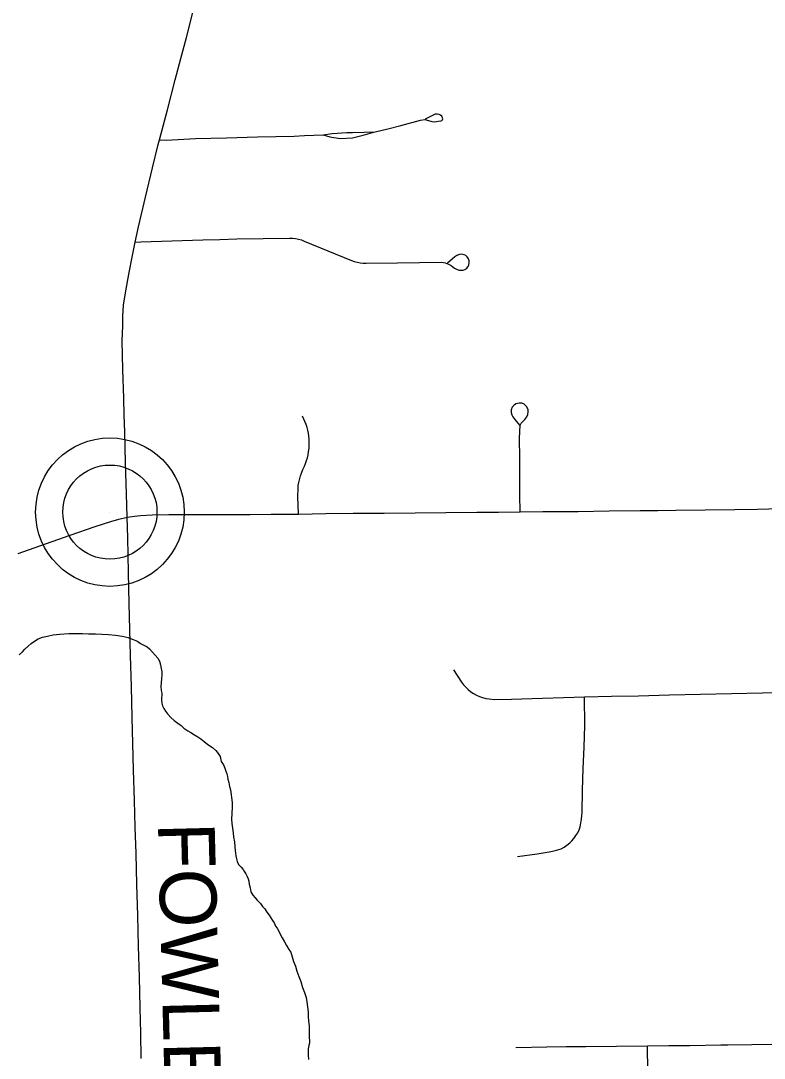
# Model space of a CAD drawing. Extents: x 103424 to 290657, y 38711 to 110967.
# Drawn here: x 130007 to 133964, y 88138 to 93661 of the extents above; entities that cross this region are included whole.
import ezdxf

# ---------------------------------------------------------------- set-up
doc = ezdxf.new("R2010")
doc.units = 0
for name, color, linetype in [('GM_X_County_Road', 7, 'Continuous'), ('GM_X_Minor_River', 7, 'Continuous'), ('GM_X_Township_Road', 7, 'Continuous'), ('GM_X_Township_Road_Text', 7, 'Continuous'), ('GM_X_Unincorporated', 7, 'Continuous'), ('GM_X_Unincorporated_Location', 7, 'Continuous')]:
    doc.layers.add(name, color=color, linetype=linetype)

msp = doc.modelspace()

# ---------------------------------------------------------------- linework, layer by layer
at = {"layer": 'GM_X_County_Road'}
msp.add_lwpolyline([(129993.9, 90825.3), (130078.4, 90855), (130174.4, 90889.1), (130270.4, 90923.2), (130402.7, 90968.7), (130486.8, 90995.6), (130528.7, 91008), (130574.3, 91018.6), (130613.2, 91023.6), (130644.2, 91027.2), (130706.8, 91029.8), (130796.1, 91031.8), (131228.6, 91033.2), (131340.5, 91034), (131429.3, 91034.4), (131485.7, 91035), (131631.3, 91036.9), (131776.8, 91038.7), (131941.9, 91040.1), (132105.7, 91041.5), (132269.6, 91042.9), (132434.7, 91044.4), (132550, 91045.4), (132665.4, 91046.4), (132785.7, 91048.2), (132879.5, 91048.6), (132973.3, 91049), (133138.3, 91051.1), (133303.4, 91053.2), (133398.4, 91054.4), (133493.4, 91055.6), (133650.6, 91057.6), (133807.8, 91059.6), (133928.6, 91061.7), (134049.5, 91063.8)], dxfattribs=at)
at = {"layer": 'GM_X_Minor_River'}
for points in [[(129999.6, 90284.6), (130015.6, 90300.9), (130029.5, 90315.2), (130047.5, 90331.5), (130063.5, 90345.8), (130079.6, 90358.1), (130099.6, 90370.5), (130123.8, 90378.8), (130149.9, 90385.1), (130180.2, 90391.5), (130214.4, 90395.8), (130262.9, 90398.3), (130299.2, 90398.7), (130335.6, 90399.1), (130367.9, 90397.4), (130404.3, 90397.7), (130438.6, 90396.1), (130475, 90394.4), (130511.4, 90390.7), (130547.8, 90385), (130578.2, 90377.2), (130600.5, 90369.4), (130618.8, 90361.5), (130631, 90355.5), (130645.2, 90345.6), (130679.8, 90327.7), (130692, 90317.8), (130706.3, 90301.7), (130722.7, 90283.7), (130737, 90267.7), (130745.3, 90251.6), (130751.6, 90231.5), (130753.8, 90213.3), (130758.1, 90195.2), (130758.3, 90177), (130756.5, 90158.8), (130754.7, 90136.6), (130752.9, 90116.3), (130755.2, 90096.2), (130757.4, 90082), (130757.5, 90069.9), (130755.6, 90055.8), (130755.8, 90043.6), (130758, 90027.5), (130762.2, 90013.4), (130768.4, 89999.3), (130776.7, 89985.3), (130788.9, 89971.2), (130805.3, 89951.2), (130823.7, 89935.2), (130844.1, 89921.3), (130860.4, 89909.3), (130874.7, 89895.3), (130897, 89881.4), (130913.3, 89871.5), (130931.6, 89859.5), (130949.9, 89849.6), (130966.2, 89837.6), (130982.5, 89823.7), (131002.9, 89807.7)], [(131002.9, 89807.7), (131027.3, 89791.8), (131045.7, 89775.8), (131058, 89759.8), (131068.3, 89743.7), (131074.6, 89717.5), (131087, 89699.4), (131093.3, 89681.3), (131099.5, 89665.2), (131103.7, 89651.1), (131107.9, 89637), (131110.1, 89622.9), (131114.3, 89604.8), (131118.6, 89584.6), (131122.9, 89566.5), (131131.7, 89499.9), (131132, 89473.6), (131130.4, 89441.3), (131128.7, 89411), (131131, 89386.7), (131133.3, 89362.5), (131137.6, 89338.3), (131139.9, 89314.1), (131144.2, 89289.9), (131146.6, 89263.7), (131148.8, 89243.5), (131151.2, 89215.2), (131155.4, 89199.1), (131159.6, 89185), (131165.8, 89168.9), (131180.1, 89154.9), (131190.4, 89142.9), (131198.6, 89130.8), (131204.8, 89118.8), (131213, 89104.7), (131217.2, 89092.6), (131221.4, 89080.6), (131223.6, 89064.4), (131227.9, 89044.3), (131232.2, 89024.1), (131242.5, 89006), (131254.7, 88992), (131265, 88980), (131283.4, 88962), (131293.7, 88945.9), (131305.9, 88933.9), (131316.2, 88915.9), (131328.5, 88899.8), (131338.8, 88885.8), (131347, 88871.7), (131355.3, 88857.7), (131363.5, 88841.6), (131371.8, 88829.5), (131380, 88813.5), (131388.3, 88797.4), (131398.6, 88779.3), (131411, 88757.2), (131421.3, 88737.1), (131433.7, 88717), (131443.9, 88703), (131458.6, 88652.6), (131469, 88628.5), (131477.4, 88600.3), (131487.9, 88572.1), (131498.3, 88545.9), (131506.7, 88513.7), (131517.1, 88487.6), (131525.5, 88461.4), (131529.8, 88437.2), (131534.2, 88411), (131536.5, 88384.7), (131536.8, 88360.5), (131539.1, 88334.2), (131541.4, 88310), (131541.7, 88283.8), (131541.9, 88263.6), (131542.1, 88247.4), (131544.3, 88231.3), (131544.5, 88217.1), (131540.6, 88205), (131536.8, 88186.8), (131537.1, 88156.4), (131539.4, 88130.2)]]:
    msp.add_lwpolyline(points, dxfattribs=at)
at = {"layer": 'GM_X_Township_Road'}
for points in [[(130648, 88135.9), (130645.8, 88271.4), (130643.5, 88406.7), (130639, 88571.7), (130634.5, 88734.2), (130630.1, 88896.8), (130625.4, 89061.8), (130620.6, 89226.8), (130616.6, 89367.8), (130612.5, 89508.9), (130607.8, 89673.9), (130603.9, 89812.6), (130600, 89951.3), (130595.8, 90116.3), (130591.7, 90281.3), (130588.2, 90419.8), (130584.7, 90558.3), (130581, 90723.4), (130578.9, 90815.4), (130576.8, 90907.4), (130574.3, 91018.6), (130570.1, 91142.4), (130565.4, 91307.4), (130560.6, 91472.4), (130558, 91562.1), (130555.4, 91651.8), (130551.3, 91804.3), (130547.3, 91956.9), (130550.4, 92037.5), (130549.8, 92089.1), (130554.7, 92146.3), (130564.6, 92212.8), (130584.9, 92320.4), (130600.7, 92401.6), (130616.6, 92482.8), (130633.5, 92564.6), (130671.3, 92721.2), (130709.1, 92877.7), (130738.3, 93002.3), (130745.1, 93027.9), (130787.5, 93187.4), (130829.9, 93346.9), (130859.9, 93459.8), (130889.9, 93572.7), (130930.5, 93732.6)], [(131894.2, 93069.8), (131960.6, 93085.1), (132030.4, 93103.2), (132134.8, 93131.3), (132158.2, 93135.3), (132176.6, 93129.5), (132195.4, 93125), (132210.3, 93123.6), (132228.6, 93126.3), (132244, 93129.1), (132247.8, 93130.5), (132251.2, 93133.5), (132253.3, 93138.6), (132248.3, 93153.4), (132240.6, 93159), (132233.9, 93162.2), (132224.1, 93164.3), (132212.1, 93163.8), (132201.8, 93158.7), (132158.8, 93137.7)], [(130745.1, 93027.9), (130782.8, 93026.1), (130937.7, 93034.6), (131102.7, 93038.5), (131267.7, 93042.3), (131365.1, 93044.6), (131462.4, 93046.9), (131517.6, 93049.3), (131616.5, 93053.8)], [(131616.5, 93053.8), (131652.4, 93042.3), (131706.8, 93034.1), (131772.2, 93037), (131829.8, 93052.2), (131878.7, 93066.2), (131894.2, 93069.8)], [(131616.5, 93053.8), (131664.9, 93060.4), (131743.3, 93066.3), (131772.3, 93066.8), (131835.4, 93068.4), (131894.2, 93069.8)], [(130616.6, 92482.8), (130646.3, 92483.8), (130811.3, 92489), (130976.3, 92494.2), (131066.8, 92497.1), (131157.2, 92499.9), (131297.2, 92501.8), (131437.1, 92503.6), (131453.5, 92503.1), (131469.6, 92501.4), (131485.5, 92498.3), (131501.1, 92494), (131516.4, 92488.4), (131641.8, 92436.9), (131767.1, 92385.3), (131782.2, 92379.8), (131798.1, 92375.4), (131813.9, 92372.4), (131830, 92370.6), (131846.4, 92370.2), (132011.5, 92372.3), (132129.8, 92373.9), (132248.1, 92375.4), (132266.4, 92372), (132283.5, 92365.5), (132297.7, 92357.3), (132316.5, 92343.7), (132329.2, 92336.7), (132340.8, 92333.4), (132350.4, 92332.4), (132362.4, 92333.4), (132371.3, 92337.1), (132380.6, 92343), (132388.2, 92352), (132392.5, 92361.6), (132393.9, 92373.2), (132393.2, 92383.8), (132389.6, 92394.4), (132383.6, 92404), (132375.3, 92411), (132366.6, 92415.1), (132354.1, 92418), (132342.4, 92416.8), (132328.9, 92412), (132317.1, 92405.1), (132279.1, 92370.2)], [(132665.4, 91046.4), (132664.2, 91136.2), (132663.1, 91226), (132662.6, 91332.6), (132662.2, 91439.2), (132664.5, 91508.7), (132669.8, 91518), (132678.7, 91528), (132689.6, 91537.9), (132699.9, 91551.6), (132705.2, 91565.4), (132708.2, 91578.9), (132707, 91591.7), (132698.8, 91607.8), (132686.6, 91620), (132673.4, 91624.3), (132659.1, 91624.7), (132642.8, 91620.8), (132631.5, 91612.9), (132622.1, 91603.1), (132617.4, 91590.1), (132616.8, 91574.8), (132620.4, 91563), (132626.3, 91551.8), (132636.3, 91537.9), (132661.2, 91508.7)], [(131485.7, 91035), (131482.4, 91128.7), (131482.8, 91170.6), (131484.3, 91186.4), (131486.8, 91202.1), (131490.1, 91217.5), (131495.7, 91237.8), (131500.7, 91252.8), (131508.8, 91272.3), (131517.1, 91289.8), (131523.1, 91304.4), (131528.4, 91319.3), (131533, 91334.4), (131536.5, 91349.8), (131539.5, 91365.3), (131542, 91386.3), (131543.1, 91402), (131542.6, 91433.7), (131541.1, 91449.4), (131538.5, 91465.1), (131535.5, 91480.6), (131531.5, 91495.9), (131526.5, 91511.7), (131507.2, 91555.7)], [(132309.8, 90205.5), (132353.3, 90139.9), (132363.9, 90125.7), (132375.4, 90112.3), (132388, 90100.1), (132401.8, 90089), (132416.5, 90079.2), (132432, 90070.7), (132448.2, 90063.6), (132464.8, 90057.9), (132481.9, 90053.7), (132499.5, 90051), (132530, 90047.5), (132618.9, 90049.5), (132783.9, 90054.4), (132895.7, 90057.7), (133007.5, 90061), (133151.1, 90064.4), (133294.7, 90067.7), (133459.8, 90071.5), (133624.8, 90075.3), (133789.8, 90079.1), (133954.9, 90082.9), (134071.6, 90085.6)], [(132651.4, 89210.8), (132755.9, 89226.4), (132819.6, 89235.9), (132836.7, 89239.3), (132859.3, 89244.6), (132883.5, 89253), (132899.9, 89261.5), (132913.8, 89271.8), (132929, 89284.6), (132939.9, 89294.9), (132951.4, 89308.2), (132961.1, 89323.4), (132971.4, 89338.5), (132979.3, 89353), (132984.7, 89370), (132988.3, 89388.8), (132991.4, 89410), (132994.4, 89447), (132997.5, 89563.7), (133000.5, 89680.3), (133005.4, 89794.6), (133010.2, 89908.8), (133007.5, 90061)], [(133770.9, 88208.8), (133898.7, 88210.4), (134005.4, 88211.7), (134112.2, 88213.1), (134251, 88215.6)], [(132641.8, 88195), (132806.8, 88197.6), (132910.6, 88199.3), (133014.4, 88200.9), (133178.7, 88202.2), (133343, 88203.5), (133455.8, 88204.9), (133568.6, 88206.3), (133733.6, 88208.4), (133770.9, 88208.8)], [(133344.6, 88067.4), (133343, 88203.5)]]:
    msp.add_lwpolyline(points, dxfattribs=at)
at = {"layer": 'GM_X_Unincorporated'}
for radius in [395.3, 250.6]:
    msp.add_circle((130481.7, 91045.2), radius, dxfattribs=at)
at = {"layer": 'GM_X_Unincorporated_Location'}
msp.add_line((130481.7, 91045.2), (130481.7, 91045.2), dxfattribs=at)

# ---------------------------------------------------------------- texts
at = {"layer": 'GM_X_Township_Road_Text'}
msp.add_text('FOWLERS', height=301.87, rotation=271.4542, dxfattribs=at).set_placement((130737.1, 89390))

doc.saveas('drawing.dxf')
